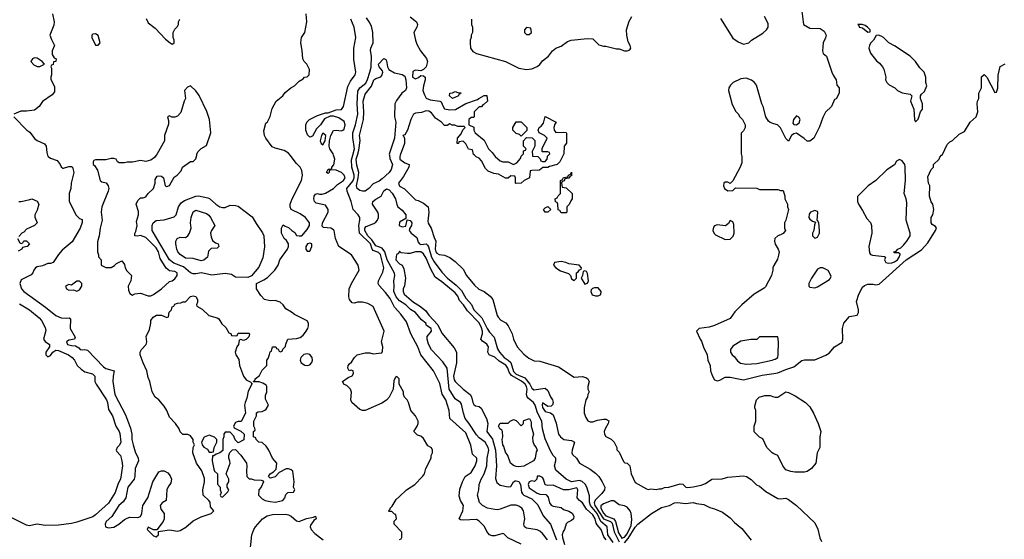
# Model space of a CAD drawing. Header units: inches. Extents: x 1793402 to 1900366, y 320852 to 470679.
# Tile 467 of 604: x 1864298 to 1871741, y 377095 to 381026. Entities that reach past the tile are written whole.
import ezdxf

# ---------------------------------------------------------------- set-up
doc = ezdxf.new("R2010")
doc.units = ezdxf.units.IN
doc.header["$MEASUREMENT"] = 0
for name, color, linetype in [('B8367', 7, 'Continuous'), ('B8368', 7, 'Continuous'), ('B8377', 7, 'Continuous'), ('B8378', 7, 'Continuous')]:
    doc.layers.add(name, color=color, linetype=linetype)

msp = doc.modelspace()

# ---------------------------------------------------------------- linework, layer by layer
at = {"layer": 'B8367', "color": 4}
for points, elevation in [([(1864508.9, 380000), (1864512, 379990), (1864530, 379978), (1864579.8, 379959.8), (1864604.7, 379930), (1864611.6, 379911.6), (1864623.6, 379903.6), (1864630, 379902), (1864670, 379916), (1864690, 379916), (1864698, 379910), (1864706, 379870), (1864686.8, 379790), (1864684.7, 379750), (1864672, 379710), (1864672.7, 379652.7), (1864722, 379550), (1864750, 379522), (1864770, 379514), (1864771.1, 379491.1), (1864754, 379450), (1864694, 379346), (1864618.8, 379281.2), (1864590.7, 379249.3), (1864550, 379188.7), (1864530, 379182), (1864510, 379182), (1864470, 379164), (1864430, 379157.2), (1864418, 379150), (1864404, 379130), (1864398, 379110), (1864384.5, 379095.5), (1864310, 379057.2), (1864298, 379030), (1864310.5, 378990), (1864329, 378969), (1864493.4, 378850), (1864570, 378787.7), (1864610, 378770.6), (1864652.9, 378767.1), (1864670.7, 378770.7), (1864682, 378762), (1864679.3, 378690), (1864716, 378624), (1864712, 378608), (1864670, 378602), (1864652, 378590), (1864658, 378570), (1864690, 378560.7), (1864719.8, 378559.8), (1864744.7, 378544.7), (1864754, 378530), (1864770, 378527.3), (1864790, 378531.3), (1864810, 378526), (1864930, 378400.5), (1864950, 378388.4), (1865011, 378370), (1865003.1, 378330), (1865001.3, 378290), (1865016.4, 378190), (1865097.2, 378037.2), (1865134.7, 377934.7), (1865144.9, 377890), (1865146.4, 377850), (1865154.4, 377810), (1865170, 377756), (1865194, 377710), (1865196.3, 377690), (1865170.4, 377630), (1865168.2, 377570), (1865163, 377550), (1865114.9, 377490), (1865100.7, 377410), (1865080.4, 377379.6), (1865048, 377350), (1864993, 377267), (1864951.3, 377230), (1864942.8, 377210), (1864946.8, 377190), (1864970, 377181), (1865010, 377186), (1865048, 377210), (1865090, 377246), (1865110, 377256), (1865130, 377262.8), (1865190, 377259.1), (1865211.7, 377268.3), (1865221.2, 377290), (1865229, 377350), (1865265.2, 377410), (1865305.2, 377530), (1865350, 377604.7), (1865370, 377614), (1865390, 377614), (1865416.9, 377596.9), (1865436, 377576), (1865444.7, 377550), (1865443.6, 377536.4), (1865439.6, 377520.4), (1865422, 377498), (1865410.9, 377469.1), (1865404, 377390), (1865374.8, 377370), (1865360.5, 377350), (1865363.7, 377323.7), (1865391, 377290), (1865390.8, 377250), (1865382.8, 377230), (1865334, 377166), (1865310, 377166), (1865270, 377186), (1865262, 377170), (1865310, 377122), (1865330, 377114), (1865346, 377130), (1865346, 377154), (1865362, 377158), (1865430, 377166.8), (1865490, 377156), (1865510, 377161), (1865554.2, 377185.8), (1865610, 377234.8), (1865670, 377264.7), (1865746, 377290), (1865766, 377310), (1865740.4, 377340.4), (1865736.4, 377376.4), (1865728, 377390), (1865684, 377430), (1865681.2, 377470), (1865695.3, 377530), (1865694.6, 377554.6), (1865673.6, 377613.6), (1865635.3, 377670), (1865606, 377750), (1865608, 377790), (1865618, 377810), (1865608.7, 377830), (1865608, 377850), (1865590, 377878), (1865570, 377888), (1865530, 377888), (1865510, 377908), (1865502, 377930), (1865475.3, 377970), (1865430, 378018), (1865409.2, 378070), (1865390, 378102), (1865349.4, 378149.4), (1865321.2, 378170), (1865299.3, 378210), (1865282.7, 378290), (1865270, 378318), (1865258.4, 378370), (1865230, 378429), (1865209.2, 378490.8), (1865209, 378510), (1865219, 378530), (1865254, 378570), (1865259, 378590), (1865254, 378630), (1865278.4, 378681.6), (1865289.3, 378730), (1865289.2, 378750.8), (1865305.6, 378774.4), (1865331.1, 378791.1), (1865370, 378792), (1865410, 378774), (1865422, 378778), (1865427.3, 378812.7), (1865446, 378830), (1865450, 378854), (1865462, 378858), (1865470, 378874), (1865490, 378882), (1865516.4, 378883.6), (1865530, 378891.3), (1865550, 378892), (1865590, 378931.3), (1865610, 378938), (1865630, 378932), (1865642, 378910), (1865642, 378890), (1865634, 378870), (1865638, 378858), (1865676.9, 378836.9), (1865728, 378788), (1865791, 378771), (1865803.6, 378763.6), (1865825.4, 378725.4), (1865856.9, 378696.9), (1865878, 378658), (1865892.7, 378652.7), (1865898, 378638), (1865930, 378634), (1865942, 378638), (1865950, 378654), (1866030, 378654), (1866034, 378650), (1866030, 378626), (1866010, 378606), (1865990, 378598), (1865970, 378606), (1865958, 378602), (1865952, 378570), (1865938, 378550), (1865926.8, 378510), (1865931.1, 378491.1), (1865954.8, 378454.8), (1865958.8, 378410), (1865990.8, 378330), (1866010, 378301), (1866044.7, 378284.7), (1866050, 378274), (1866054, 378274), (1866024.1, 378215.9), (1866016, 378164), (1866001, 378130), (1865998, 378110), (1866004.7, 378050), (1865972.7, 377987.3), (1865950, 377986), (1865930, 377978), (1865914, 377950), (1865918, 377938), (1865970, 377914), (1865994, 377890), (1865991.6, 377848.4), (1865950, 377826), (1865927.3, 377847.3), (1865916.4, 377876.4), (1865890, 377906), (1865850, 377906), (1865842, 377890), (1865842, 377870), (1865834, 377850), (1865832.7, 377767.3), (1865811.6, 377748.4), (1865782, 377738), (1865766, 377726), (1865754, 377726), (1865752, 377690), (1865765.4, 377625.4), (1865771.6, 377611.6), (1865794, 377590), (1865792.7, 377512.7), (1865814, 377490), (1865814, 377470), (1865822, 377450), (1865814, 377430), (1865818, 377418), (1865830, 377414), (1865870, 377454), (1865878, 377470), (1865866, 377490), (1865866, 377510), (1865878, 377530), (1865878, 377550), (1865858, 377590), (1865888, 377670), (1865887.3, 377687.3), (1865878, 377710), (1865878, 377730), (1865887.3, 377752.7), (1865907.3, 377772.7), (1865930, 377774), (1865970, 377732), (1866011.3, 377670), (1866016, 377650), (1866011.3, 377610), (1866014, 377570), (1866032, 377552), (1866048, 377552), (1866070, 377544.7), (1866123.6, 377543.6), (1866138, 377538), (1866142, 377530), (1866122, 377490), (1866104.7, 377470), (1866102, 377430), (1866105.4, 377425.4), (1866130, 377402), (1866154, 377390), (1866190, 377381), (1866230, 377376), (1866288, 377390), (1866302, 377410), (1866310, 377434), (1866326, 377450), (1866367.3, 377452.7), (1866378, 377470), (1866368.7, 377488.7), (1866373.2, 377530), (1866362, 377610), (1866350, 377622), (1866330, 377628.7), (1866311.6, 377628.4), (1866259.6, 377600.4), (1866230, 377568.7), (1866190, 377558), (1866178, 377570), (1866190, 377591.3), (1866215.3, 377604.7), (1866235.3, 377624.7), (1866242, 377670), (1866208.7, 377710), (1866182, 377770), (1866160.2, 377800.2), (1866130, 377828), (1866106, 377830), (1866086, 377850), (1866082, 377862), (1866066, 377870), (1866066, 377910), (1866078, 377922), (1866076.4, 377936.4), (1866068, 377950), (1866068, 377990), (1866088, 378030), (1866088.4, 378051.6), (1866100.4, 378059.6), (1866130, 378062), (1866150, 378072), (1866160.4, 378079.6), (1866178, 378110), (1866156.4, 378156.4), (1866156.4, 378183.6), (1866166, 378210), (1866166, 378250), (1866162, 378262), (1866136.4, 378276.4), (1866107.3, 378287.3), (1866066, 378286), (1866066, 378290), (1866078, 378302), (1866078, 378310), (1866110, 378334), (1866130, 378374), (1866166, 378410), (1866166, 378450), (1866176.4, 378463.6), (1866187.3, 378492.7), (1866190, 378514), (1866202, 378518), (1866208.9, 378551.1), (1866234, 378550), (1866238, 378538), (1866252.7, 378532.7), (1866258, 378518), (1866270, 378514), (1866282, 378518), (1866287.3, 378532.7), (1866307.3, 378552.7), (1866308.4, 378571.6), (1866326, 378610), (1866390, 378614.8), (1866418, 378622), (1866440.2, 378639.8), (1866457.5, 378662.5), (1866475.3, 378690), (1866482, 378710), (1866482, 378730), (1866470, 378748), (1866374.6, 378794.6), (1866353.6, 378813.6), (1866310, 378838), (1866288.4, 378868.4), (1866266, 378890), (1866230, 378902), (1866190, 378898), (1866149.1, 378909.1), (1866120.2, 378940.2), (1866089.1, 378989.1), (1866088, 379010), (1866089, 379031), (1866143.2, 379056.8), (1866170, 379074.8), (1866226, 379130), (1866251.9, 379168.1), (1866264, 379210), (1866322, 379290), (1866328.7, 379310), (1866328.7, 379330), (1866314.6, 379354.6), (1866298, 379370), (1866278, 379410), (1866278, 379450), (1866290, 379474), (1866303.6, 379463.6), (1866330, 379454), (1866354, 379430), (1866376.9, 379416.9), (1866390, 379394), (1866410, 379392), (1866430, 379392), (1866470, 379438), (1866488.7, 379470), (1866488, 379490), (1866458, 379530), (1866417.5, 379557.5), (1866349, 379589), (1866342, 379610), (1866342, 379630), (1866357.2, 379670), (1866428, 379810), (1866435.3, 379850), (1866430, 379886), (1866418, 379910), (1866390, 379938), (1866341.9, 380000)], 228), ([(1865328.5, 380000), (1865316.3, 379983.7), (1865290, 379964), (1865270, 379957.2), (1865250, 379954), (1865210, 379962), (1865150, 379949), (1865110, 379948.7), (1865090, 379942), (1865050, 379942), (1865038, 379950), (1865026, 379970), (1865010, 379975.3), (1864990, 379975.3), (1864950, 379966), (1864870, 379966), (1864858, 379962), (1864854, 379950), (1864854, 379930), (1864863.6, 379923.6), (1864886.4, 379886.4), (1864906, 379810), (1864919.8, 379799.8), (1864950.8, 379790.8), (1864966, 379770), (1864970.5, 379750), (1864966.8, 379730), (1864918.4, 379610), (1864913, 379570), (1864922, 379510), (1864904.9, 379450), (1864897.3, 379390), (1864886, 379346), (1864884.7, 379270), (1864892.7, 379247.3), (1864892.7, 379232.7), (1864914, 379210), (1864914, 379170), (1864950, 379152), (1864990, 379152), (1865014.6, 379165.4), (1865030, 379182), (1865070, 379202), (1865090, 379174), (1865094.8, 379150), (1865106.4, 379126.4), (1865142, 379090), (1865138, 379050), (1865118, 379010), (1865119.6, 378979.6), (1865130, 378954), (1865150, 378942), (1865168.4, 378951.6), (1865210, 378958), (1865270, 378936), (1865290, 378936), (1865310, 378946.8), (1865370, 378990.8), (1865430, 379046), (1865450, 379051), (1865470, 379066), (1865489, 379090), (1865489, 379110), (1865470, 379120.9), (1865430, 379126.6), (1865406, 379146), (1865359.1, 379219.1), (1865346, 379270), (1865330, 379299.5), (1865250, 379379.5), (1865210, 379394), (1865188.9, 379388.9), (1865168, 379390), (1865168.7, 379408.7), (1865176.5, 379423.5), (1865185.2, 379470), (1865180.2, 379499.8), (1865195.3, 379550), (1865194.6, 379574.6), (1865179, 379630), (1865190, 379658), (1865210, 379678), (1865230, 379678), (1865250, 379684.7), (1865269.3, 379710.7), (1865309, 379750), (1865321.2, 379790), (1865322.7, 379817.3), (1865338, 379842), (1865350, 379844.7), (1865370, 379841), (1865384.7, 379830), (1865398, 379770), (1865410, 379764), (1865430, 379771), (1865465.2, 379834.8), (1865488, 379850), (1865518.6, 379881.4), (1865529.3, 379910.7), (1865590, 379952), (1865610, 379954), (1865630, 379974), (1865635.8, 380000)], 232), ([(1867170, 377094), (1867182, 377098), (1867186, 377110), (1867186, 377150), (1867128, 377210), (1867128.4, 377231.6), (1867146, 377250), (1867142, 377282), (1867130, 377286), (1867110, 377306), (1867090, 377306), (1867086, 377310), (1867098, 377322), (1867098, 377330), (1867113.2, 377346.8), (1867142.7, 377397.3), (1867170, 377418), (1867222, 377470), (1867284, 377510), (1867344, 377570), (1867359, 377590), (1867369.2, 377630.8), (1867408, 377710), (1867408, 377730), (1867418, 377750), (1867418, 377770), (1867410, 377786), (1867383.1, 377803.1), (1867350, 377858), (1867330, 377875.3), (1867304, 377884), (1867278, 377910), (1867302, 377950), (1867309, 377971), (1867309.2, 377990), (1867290, 378028.7), (1867254, 378070), (1867238, 378130), (1867228, 378150), (1867208, 378170), (1867198, 378190), (1867198, 378210), (1867166, 378270), (1867166, 378310), (1867150, 378326), (1867138, 378322), (1867125.4, 378294.6), (1867122, 378230), (1867092, 378170), (1867071.1, 378148.9), (1867035.3, 378124.7), (1866910, 378068.7), (1866888.9, 378068.9), (1866870, 378078), (1866809.1, 378129.1), (1866802, 378150), (1866807.3, 378207.3), (1866798, 378230), (1866770, 378258), (1866750, 378266), (1866738, 378290), (1866780.2, 378319.8), (1866810, 378332), (1866822, 378350), (1866818, 378370), (1866804.7, 378375.3), (1866788.4, 378368.4), (1866778, 378390), (1866782, 378410), (1866790, 378422), (1866805.2, 378434.8), (1866830, 378471.3), (1866850, 378491), (1866910, 378506), (1866945.4, 378505.4), (1866970, 378498), (1867034.6, 378505.4), (1867040.4, 378519.6), (1867042, 378550), (1867034, 378590), (1867052.7, 378670), (1866970, 378856), (1866930, 378878), (1866890, 378889.2), (1866851.1, 378888.9), (1866830, 378882), (1866810, 378884), (1866790, 378908), (1866785.6, 378930), (1866789.5, 378990), (1866806.6, 379030), (1866864, 379130), (1866855.3, 379170), (1866807.2, 379247.2), (1866709.2, 379310), (1866685.1, 379370), (1866674.5, 379430), (1866670, 379436), (1866650, 379449.6), (1866595.1, 379455.1), (1866585.1, 379465.1), (1866587.6, 379490), (1866629.3, 379569.3), (1866629.5, 379590), (1866610, 379622.7), (1866538, 379638), (1866525.2, 379650), (1866521.2, 379670), (1866524, 379690), (1866534, 379706), (1866550, 379711), (1866565.2, 379705.2), (1866585.5, 379705.5), (1866610, 379712.7), (1866670, 379749.1), (1866699.7, 379780.3), (1866744.4, 379810), (1866757.6, 379830), (1866750.9, 379850), (1866730, 379869.7), (1866690, 379888), (1866650.9, 379889.1), (1866638, 379882), (1866638, 379870), (1866630, 379862), (1866618, 379870), (1866630, 379894), (1866650, 379894), (1866658, 379902), (1866658, 379910), (1866671.9, 379928.1), (1866678.9, 379970), (1866671.2, 380000)], 224), ([(1868090, 377057.2), (1867986.8, 377106.8), (1867957.2, 377137.2), (1867950, 377139), (1867890, 377122.7), (1867870, 377122.7), (1867850, 377129), (1867830, 377155.3), (1867811.6, 377191.6), (1867770, 377233.2), (1867750, 377245.2), (1867650, 377240.7), (1867630, 377242.7), (1867621.2, 377250), (1867647.3, 377310), (1867653.2, 377350), (1867630, 377388.7), (1867621.2, 377421.2), (1867625.6, 377474.4), (1867644, 377530), (1867666, 377570), (1867710, 377600.7), (1867740.9, 377650), (1867752.7, 377690), (1867753.2, 377710), (1867720.1, 377740.1), (1867708.3, 377808.3), (1867670, 377899.5), (1867549.6, 378010), (1867545.1, 378070), (1867518, 378150), (1867492.1, 378192.1), (1867474.5, 378274.5), (1867427, 378370), (1867329.8, 378489.8), (1867307.3, 378550), (1867254, 378650), (1867221, 378741), (1867178.8, 378798.8), (1867132, 378850), (1867098, 378918), (1867063.1, 378963.1), (1867014.5, 379014.5), (1867007.6, 379030), (1867009.6, 379050), (1867042.8, 379117.2), (1867051.3, 379150), (1867025.6, 379250), (1867010, 379265.6), (1866970, 379278.9), (1866962, 379290), (1866948.7, 379330), (1866866.3, 379410), (1866860.4, 379470), (1866869.6, 379510), (1866869.6, 379530), (1866857.6, 379550), (1866819.5, 379590), (1866803.7, 379650), (1866773.3, 379730), (1866771.5, 379750), (1866816.6, 379803.4), (1866825, 379830), (1866825, 379850), (1866808.4, 379910), (1866806.8, 379966.8), (1866815.1, 380000)], 216), ([(1867092.5, 380000), (1867095.6, 379975.6), (1867115.6, 379930), (1867106.1, 379893.9), (1867090, 379869.3), (1867038, 379822), (1867014.9, 379805.1), (1866970, 379785.2), (1866937.3, 379750), (1866910, 379729.6), (1866890, 379727.8), (1866870, 379733.6), (1866849.6, 379750), (1866845.1, 379770), (1866857.6, 379830), (1866860.4, 379870), (1866846.4, 379926.4), (1866841.8, 379970), (1866850.4, 380000)], 212), ([(1867174.5, 380000), (1867171, 379990), (1867172, 379970), (1867210, 379942.8), (1867242, 379930), (1867238.8, 379910), (1867200.3, 379839.7), (1867160.7, 379790), (1867170, 379767.3), (1867207.5, 379747.5), (1867290, 379662), (1867310, 379658), (1867350, 379638.8), (1867386, 379610), (1867390.5, 379570.5), (1867382.8, 379502.8), (1867386.9, 379486.9), (1867408.6, 379448.6), (1867430, 379378), (1867444, 379350), (1867437.6, 379290), (1867444.4, 379270), (1867450, 379260.7), (1867470, 379250.7), (1867510, 379244.7), (1867550, 379226), (1867590, 379196), (1867650, 379138), (1867676, 379090), (1867736.8, 379016.8), (1867767.5, 378987.5), (1867810, 378971), (1867854.9, 378934.9), (1867874, 378910), (1867907.1, 378787.1), (1867914.4, 378774.4), (1867934, 378754), (1867972.8, 378732.8), (1867990.6, 378710.6), (1868021, 378650), (1868031.6, 378608.4), (1868058.8, 378550), (1868110, 378496), (1868145.8, 378465.8), (1868185.8, 378445.8), (1868230, 378441.6), (1868370, 378398.8), (1868490, 378321), (1868550, 378326), (1868578.8, 378318.8), (1868594, 378310), (1868602, 378290), (1868592, 378250), (1868592, 378230), (1868602, 378210), (1868592, 378190), (1868591.3, 378170), (1868578, 378150), (1868564.7, 378090), (1868564.7, 378050), (1868576.9, 378016.9), (1868591.6, 377991.6), (1868610, 377984.7), (1868630, 377982.8), (1868664.8, 377995.2), (1868710, 378003), (1868730, 378002.8), (1868750.9, 377990.9), (1868746.8, 377970), (1868722.8, 377930), (1868716, 377910), (1868718, 377890), (1868730, 377872), (1868770, 377852), (1868791.1, 377831.1), (1868812, 377790), (1868812.7, 377772.7), (1868830, 377754), (1868863.6, 377683.6), (1868872.7, 377672.7), (1868890, 377672), (1868910.9, 377650.9), (1868921, 377590), (1868950, 377524.7), (1869036, 377476), (1869050, 377471.3), (1869070, 377476), (1869110, 377471.3), (1869130, 377478), (1869150, 377478), (1869173.2, 377486.8), (1869206, 377490), (1869290, 377516), (1869311.6, 377511.6), (1869334, 377490), (1869350, 377486.8), (1869390, 377492), (1869450, 377504.7), (1869483.1, 377516.9), (1869530, 377551.3), (1869608.4, 377551.6), (1869650, 377564.7), (1869770, 377576), (1869792, 377570), (1869826.4, 377546.4), (1869867.5, 377507.5), (1869890, 377496), (1869937.3, 377457.3), (1870000, 377420.5)], 216), ([(1868407, 380000), (1868382, 379950), (1868362, 379930), (1868303.6, 379916.4), (1868290, 379908.7), (1868252.7, 379907.3), (1868227.3, 379887.3), (1868170, 379886), (1868158, 379882), (1868152, 379830), (1868111.1, 379808.9), (1868090, 379788.7), (1868050, 379786), (1868046, 379790), (1868046, 379830), (1868042, 379842), (1868010, 379846), (1867990, 379826), (1867970, 379826), (1867916.4, 379856.4), (1867883.1, 379863.1), (1867840.2, 379880.2), (1867820.2, 379900.2), (1867790, 379958), (1867770, 379978), (1867748, 379988), (1867735.2, 380000)], 216), ([(1867885.1, 380000), (1867892, 379990), (1867930, 379958), (1867950, 379951.3), (1867990, 379951.3), (1868030, 379931.3), (1868056.5, 379943.5), (1868083.1, 379976.9), (1868090, 379994), (1868096, 380000)], 216), ([(1868173.7, 380000), (1868174, 379994), (1868214, 379990), (1868232.7, 379972.7), (1868238, 379958), (1868250, 379954), (1868270, 379954), (1868286, 379970), (1868287.3, 379992.7), (1868295.2, 380000)], 216), ([(1869755, 380000), (1869758, 379990), (1869756.9, 379943.1), (1869744.7, 379910), (1869690, 379806), (1869670, 379786), (1869650, 379798), (1869630, 379798), (1869622, 379790), (1869618, 379770), (1869626, 379750), (1869650, 379732), (1869690, 379734), (1869710, 379754), (1869870, 379752), (1869890, 379742), (1870000, 379742)], 224), ([(1868287.6, 377090), (1868250, 377139.3), (1868230, 377157.2), (1868210, 377166), (1868130, 377179.3), (1868114, 377190), (1868109.4, 377210), (1868117, 377250), (1868106, 377310), (1868093.2, 377330), (1868070, 377346), (1868050, 377354.5), (1868010, 377354.5), (1867930, 377322.7), (1867910, 377318), (1867890, 377319.5), (1867835.3, 377330), (1867795.3, 377350), (1867772.5, 377372.5), (1867759.3, 377430), (1867769.2, 377470), (1867772, 377510), (1867787.3, 377550), (1867809.7, 377590.4), (1867829.7, 377650.3), (1867831.1, 377710), (1867844, 377770), (1867840.5, 377790), (1867817, 377830), (1867770, 377862), (1867750, 377886), (1867694.3, 377974.3), (1867666.6, 378010), (1867652.3, 378050), (1867637.2, 378117.2), (1867629, 378130), (1867590, 378157.2), (1867543.6, 378230), (1867529.6, 378389.6), (1867497.6, 378437.6), (1867410, 378529.2), (1867389.3, 378570.7), (1867378, 378610), (1867377.2, 378630), (1867411.2, 378668.8), (1867408.7, 378690), (1867372.9, 378712.9), (1867368.7, 378730), (1867335.9, 378755.9), (1867290.7, 378810.7), (1867253.2, 378833.2), (1867215.6, 378870), (1867170, 378899.1), (1867142.7, 378930), (1867125.4, 378970), (1867129.6, 379010), (1867126.6, 379050), (1867133.6, 379090), (1867130, 379108), (1867074.8, 379210), (1867058.9, 379270), (1867037, 379297), (1866990, 379315.1), (1866960.8, 379360.8), (1866929.8, 379390), (1866907.7, 379430), (1866907.3, 379450), (1866917.5, 379462.5), (1866974.6, 379485.4), (1866990, 379494), (1867003.5, 379510), (1867011, 379530), (1867011, 379551), (1867004.2, 379570), (1866965.1, 379630), (1866967, 379650), (1866990, 379668.5), (1867029.4, 379690), (1867050, 379731), (1867070, 379745.5), (1867090, 379739.3), (1867114.5, 379714.5), (1867139.5, 379670), (1867148.4, 379628.4), (1867157.3, 379610), (1867190, 379584.9), (1867216.3, 379550), (1867216.9, 379523.1), (1867170, 379494), (1867166, 379470), (1867190, 379459.3), (1867215.9, 379464.1), (1867227.3, 379512.7), (1867250, 379506.8), (1867257.6, 379497.6), (1867262, 379490), (1867260.4, 379470), (1867246, 379450), (1867242.4, 379430), (1867257.6, 379410), (1867299, 379379), (1867310, 379342.8), (1867320.7, 379330), (1867330, 379326.5), (1867370, 379330.4), (1867380.3, 379320.3), (1867387.9, 379307.9), (1867410.2, 379230), (1867430, 379193.4), (1867490, 379115.8), (1867531.8, 379070), (1867596.8, 379016.8), (1867637.2, 378977.2), (1867670, 378918.4), (1867712.1, 378872.1), (1867731.4, 378830), (1867791.3, 378771.3), (1867832, 378690), (1867850, 378663.1), (1867885.5, 378625.5), (1867910, 378536), (1867924.9, 378510), (1867959.3, 378470), (1867991.3, 378451.3), (1868011.8, 378431.8), (1868030, 378363.6), (1868050, 378344.8), (1868116.5, 378316.5), (1868155.2, 378270), (1868170, 378238.8), (1868184.9, 378224.9), (1868270, 378238), (1868290, 378222), (1868310, 378172), (1868326, 378150), (1868331, 378130), (1868326.4, 378113.6), (1868316.8, 378103.2), (1868290, 378099), (1868250, 378128), (1868246.4, 378113.6), (1868250, 378092), (1868270, 378062), (1868311, 378051), (1868330, 378038), (1868353.2, 377973.2), (1868370.7, 377890.7), (1868386, 377870), (1868412, 377850), (1868470, 377842.8), (1868491, 377831), (1868474, 377770), (1868471, 377750), (1868476, 377736), (1868507.9, 377707.9), (1868530.4, 377670.4), (1868610, 377626.8), (1868650, 377596), (1868674.8, 377570), (1868700.7, 377530), (1868720.7, 377490), (1868719.1, 377470), (1868698.9, 377441.1), (1868648.7, 377391.3), (1868640.7, 377370), (1868646, 377350), (1868710, 377250.2), (1868763.1, 377230), (1868776.1, 377216.1), (1868792.6, 377152.6), (1868830, 377076.9)], 212), ([(1864290, 379651.3), (1864310, 379651), (1864375.3, 379664.7), (1864390, 379672), (1864430, 379654), (1864442, 379630), (1864430, 379586), (1864412, 379550), (1864412.7, 379532.7), (1864430.9, 379489.1), (1864410, 379468), (1864350, 379442), (1864330, 379418), (1864314, 379410), (1864290, 379386)], 224), ([(1864282, 379370), (1864298, 379338), (1864310, 379334), (1864322, 379338), (1864328, 379352), (1864350, 379352), (1864372, 379330), (1864354, 379310), (1864318, 379302), (1864314, 379290), (1864285.4, 379274.6)], 224), ([(1868784.9, 377070), (1868743.8, 377130), (1868738.9, 377190), (1868691.1, 377231.1), (1868662.1, 377290), (1868611.9, 377350), (1868604.9, 377375), (1868605.2, 377425.2), (1868586, 377490), (1868571.7, 377511.7), (1868550, 377532.7), (1868530, 377539.5), (1868470, 377530.8), (1868430, 377551), (1868350, 377617.3), (1868340.3, 377650), (1868351.3, 377690), (1868351.3, 377710), (1868331.3, 377730), (1868310, 377764.7), (1868270, 377856), (1868248.9, 377930), (1868244.6, 377990), (1868212.6, 378052.6), (1868195.5, 378110), (1868181.7, 378130), (1868142.1, 378162.1), (1868134, 378174), (1868129.1, 378190), (1868133.5, 378230), (1868129.2, 378250), (1868117.8, 378270), (1868091.7, 378291.7), (1868014.8, 378334.8), (1867998.4, 378358.4), (1867987.6, 378390), (1867971.7, 378411.7), (1867922, 378442), (1867890, 378473.4), (1867846.8, 378490), (1867836.3, 378510), (1867840.7, 378550), (1867837.5, 378557.5), (1867830, 378570.8), (1867795.3, 378595.3), (1867784.7, 378610), (1867797.3, 378650), (1867797.1, 378670), (1867790, 378694.8), (1867770, 378734), (1867682.6, 378822.6), (1867652.7, 378870), (1867622.6, 378902.6), (1867610, 378934), (1867590, 378959.1), (1867490, 379044), (1867438.8, 379078.8), (1867403, 379143), (1867370, 379222.8), (1867350, 379254.8), (1867330, 379270.3), (1867289.6, 379270.4), (1867250, 379258), (1867230, 379258), (1867182, 379262), (1867170, 379274), (1867162, 379258), (1867146, 379250), (1867142, 379210), (1867170, 379178), (1867188.9, 379168.9), (1867202, 379142), (1867215.3, 379070), (1867206.3, 379013.7), (1867197.2, 378990), (1867197.2, 378970), (1867204, 378950), (1867274, 378890), (1867321.2, 378861.2), (1867365.6, 378825.6), (1867389.6, 378790), (1867458, 378718), (1867490, 378655.3), (1867583.3, 378543.3), (1867598.7, 378510), (1867599.6, 378430), (1867576.4, 378330), (1867582.8, 378302.8), (1867590, 378289.5), (1867649.3, 378230), (1867702, 378190), (1867712.1, 378172.1), (1867722.4, 378130), (1867730, 378116), (1867744, 378104), (1867770, 378098.7), (1867786.7, 378086.7), (1867827.4, 378010), (1867837.8, 377970), (1867828, 377910), (1867871.8, 377851.8), (1867894.7, 377770), (1867901.6, 377650), (1867894.8, 377554.8), (1867905.1, 377525.1), (1867930, 377505.2), (1867990, 377493.2), (1868010, 377495.3), (1868030.4, 377529.6), (1868043.7, 377536.3), (1868050, 377538.4), (1868071.7, 377531.7), (1868083.5, 377510), (1868092.4, 377452.4), (1868099.7, 377439.7), (1868110, 377429.6), (1868170, 377402), (1868215.1, 377355.1), (1868254, 377274), (1868309.6, 377209.6), (1868355.4, 377090)], 208), ([(1870000, 379166.1), (1869991, 379150), (1869991, 379130), (1869981, 379090), (1869935.3, 379004.7), (1869925.4, 378994.6), (1869850, 378948.7), (1869758, 378870), (1869704.5, 378815.5), (1869670, 378765.2), (1869550, 378711.6), (1869510, 378700.9), (1869434, 378690), (1869414, 378670), (1869441, 378610), (1869453, 378593), (1869468.2, 378548.2), (1869496, 378490), (1869501, 378450), (1869518.8, 378410), (1869520.7, 378370), (1869534, 378330), (1869550, 378302.8), (1869570, 378294.8), (1869590, 378298.8), (1869630, 378321), (1869670, 378322.8), (1869770, 378302), (1869910, 378338), (1870000, 378350)], 224), ([(1864296.3, 378876.3), (1864371, 378830), (1864446, 378770), (1864462.8, 378750), (1864490, 378698), (1864495.2, 378675.2), (1864478, 378610), (1864490.9, 378590.9), (1864522, 378570), (1864522, 378550), (1864496, 378510), (1864496, 378490), (1864502, 378482), (1864510, 378476), (1864530, 378486), (1864548.9, 378511.1), (1864570, 378526), (1864590, 378524), (1864667.7, 378490), (1864694, 378470), (1864711, 378450), (1864731, 378410), (1864761.4, 378381.4), (1864790, 378362.8), (1864847.5, 378347.5), (1864866, 378330), (1864866.8, 378290), (1864874.8, 378270), (1864952.7, 378150), (1864961.6, 378130), (1864970, 378078), (1864998, 378030), (1865024, 377950), (1865050.4, 377910.4), (1865054.6, 377894.6), (1865062, 377830), (1865052.4, 377807.6), (1865034, 377790), (1865026.4, 377770), (1865030, 377761), (1865060.7, 377730), (1865070.7, 377690), (1865074, 377650), (1865060.7, 377550), (1865043.1, 377516.9), (1865019.3, 377450), (1864970, 377369.3), (1864870, 377279.3), (1864850, 377266), (1864730, 377224.5), (1864690, 377215.1), (1864590, 377201.2), (1864490, 377200.9), (1864430, 377209.2), (1864370, 377197.2), (1864350, 377202.7), (1864117.2, 377317.2)], 224), ([(1870000, 378626), (1869890, 378626), (1869870, 378606), (1869826, 378606), (1869750, 378594), (1869690, 378555.3), (1869671.3, 378530), (1869671.3, 378510), (1869684.7, 378490), (1869699.1, 378479.1), (1869725.2, 378445.2), (1869748.1, 378428.1), (1869790, 378420.7), (1869870, 378426), (1869986, 378450), (1870000, 378454.7)], 228), ([(1870000, 377743), (1869986, 377750), (1869958, 377778), (1869946, 377790), (1869914.6, 377854.6), (1869890, 377868), (1869850, 377908), (1869849, 377950), (1869862, 377990), (1869862, 378070), (1869855.3, 378090), (1869856.4, 378103.6), (1869868.7, 378150), (1869889.1, 378170.9), (1869930, 378182), (1869970, 378182), (1870000, 378174)], 216), ([(1868730.2, 377090), (1868714.2, 377114.2), (1868694.6, 377170), (1868663.8, 377203.8), (1868656.5, 377216.5), (1868648.8, 377250), (1868630, 377281.3), (1868582.9, 377322.9), (1868552.4, 377370), (1868528.8, 377388.8), (1868512.2, 377410), (1868518.4, 377470), (1868510, 377484), (1868450, 377470.2), (1868410, 377468.4), (1868330, 377504.4), (1868290, 377502), (1868270, 377506.8), (1868258, 377550), (1868250, 377562), (1868230, 377574), (1868210, 377574), (1868208, 377550), (1868190, 377532), (1868170, 377538), (1868149.2, 377530), (1868142, 377510), (1868150, 377483.7), (1868210, 377444.5), (1868230, 377437), (1868274.3, 377434.3), (1868293.7, 377413.7), (1868302.9, 377370), (1868314.7, 377354.7), (1868330, 377345.6), (1868390, 377335.1), (1868410, 377321.2), (1868450, 377309.3), (1868473.3, 377293.3), (1868486.6, 377270), (1868483.7, 377250), (1868470, 377236.3), (1868438, 377222), (1868430, 377212), (1868416, 377170), (1868405.3, 377154.7), (1868399.7, 377130), (1868401, 377110), (1868416.1, 377056.1)], 204), ([(1868870.8, 377069.2), (1868898.5, 377101.5), (1868950, 377187.3), (1868970, 377210.7), (1869074, 377290), (1869150, 377334.8), (1869210, 377350.8), (1869248, 377370), (1869270, 377374), (1869330, 377364.9), (1869390, 377374.8), (1869414, 377366), (1869470, 377358.8), (1869515.3, 377335.3), (1869550, 377326.8), (1869610, 377300.7), (1869670, 377258.8), (1869701.7, 377221.7), (1869756.2, 377176.2), (1869828.5, 377088.5)], 212), ([(1866036.5, 376983.5), (1866052.7, 377130), (1866067, 377170), (1866080.9, 377190), (1866133.2, 377250), (1866168.1, 377271.9), (1866210, 377282.4), (1866310, 377284.9), (1866330, 377280.7), (1866350.4, 377270.4), (1866390, 377236), (1866410, 377231), (1866466.8, 377253.2), (1866518, 377262), (1866534, 377270), (1866538, 377250), (1866521.4, 377238.6), (1866497.3, 377202.7), (1866494, 377190), (1866500.7, 377170), (1866530, 377138.8), (1866591.3, 377090)], 224)]:
    msp.add_lwpolyline(points, dxfattribs=dict(at, elevation=elevation))
for points, elevation in [([(1868390, 379566), (1868382, 379582), (1868367.3, 379587.3), (1868366, 379630), (1868362, 379642), (1868347.3, 379647.3), (1868346, 379670), (1868362, 379678), (1868367.3, 379692.7), (1868386, 379710), (1868386, 379810), (1868402, 379818), (1868410, 379832), (1868442, 379838), (1868446, 379850), (1868462, 379858), (1868470, 379871.3), (1868470, 379846), (1868458, 379842), (1868450, 379826), (1868418, 379822), (1868412.7, 379807.3), (1868398, 379802), (1868394, 379790), (1868398, 379758), (1868430, 379754), (1868474, 379710), (1868474, 379670), (1868463.6, 379656.4), (1868452.7, 379627.3), (1868434, 379610), (1868434, 379570), (1868430, 379566)], 216), ([(1865830, 379606), (1865850, 379606), (1865890, 379622.8), (1865930, 379620.7), (1865950, 379614.8), (1866055.3, 379535.3), (1866084.1, 379484.1), (1866133.2, 379413.2), (1866142.8, 379390), (1866147.3, 379307.3), (1866135.5, 379224.5), (1866105.8, 379154.2), (1866050, 379088), (1866023.6, 379076.4), (1865930, 379078), (1865899, 379099), (1865850, 379106.6), (1865750, 379093.2), (1865672, 379112), (1865630, 379102.7), (1865610, 379103.7), (1865590, 379111.8), (1865535.4, 379155.4), (1865463.8, 379183.8), (1865429.8, 379209.8), (1865299.6, 379430), (1865298.7, 379470), (1865306, 379490), (1865330, 379508), (1865390, 379510.7), (1865466.3, 379533.7), (1865481.2, 379550), (1865497.2, 379610), (1865518.9, 379641.1), (1865542.4, 379657.6), (1865630, 379690.7), (1865650, 379694), (1865718.8, 379678.8), (1865732.5, 379672.5), (1865781, 379630), (1865810, 379610.8)], 228), ([(1865670, 379201.2), (1865610, 379219), (1865550, 379221.2), (1865510, 379249.2), (1865494, 379270), (1865485.2, 379290), (1865478, 379330), (1865478, 379350), (1865488.9, 379371.1), (1865510, 379382), (1865550, 379378), (1865569, 379391), (1865582, 379410), (1865594, 379450), (1865589.4, 379490), (1865593.2, 379530), (1865610, 379572), (1865630, 379584.7), (1865710, 379558.8), (1865727.5, 379547.5), (1865741, 379530), (1865774, 379470), (1865748, 379432), (1865739.1, 379410), (1865744, 379384), (1865756.3, 379356.3), (1865778, 379338), (1865798, 379330), (1865802, 379310), (1865790, 379298), (1865744, 379296), (1865724.9, 379275.1), (1865717.3, 379230), (1865690, 379206.6)], 224), ([(1868290, 379568.7), (1868269, 379569), (1868258, 379590), (1868270, 379602), (1868290, 379612), (1868314, 379590)], 216), ([(1869670, 379508), (1869656.3, 379483.7), (1869633.5, 379466.5), (1869570, 379473.1), (1869550, 379465.7), (1869542.6, 379457.4), (1869537.5, 379430), (1869548.2, 379408.2), (1869558.9, 379398.9), (1869630, 379364), (1869670, 379366), (1869692.3, 379387.7), (1869699.3, 379410), (1869695.5, 379475.5), (1869690, 379498)], 224), ([(1866490, 379335.3), (1866474, 379330), (1866462, 379310), (1866462, 379290), (1866470, 379274), (1866490, 379274), (1866506, 379310), (1866506, 379330)], 228), ([(1868390, 379197.2), (1868342, 379190), (1868334, 379170), (1868352, 379150), (1868387.1, 379127.1), (1868445.4, 379105.4), (1868462, 379090), (1868470, 379064.7), (1868490, 379052), (1868508, 379070), (1868506, 379110), (1868520.4, 379119.6), (1868530, 379134), (1868542, 379138), (1868546, 379150), (1868528.4, 379168.4), (1868450, 379179), (1868426, 379190)], 224), ([(1868570, 379126), (1868558, 379122), (1868552, 379090), (1868542, 379070), (1868570, 379024.7), (1868590, 379032), (1868597.2, 379050), (1868590, 379106), (1868582, 379122)], 224), ([(1864730, 379048.7), (1864690, 379018), (1864670, 379022), (1864644.7, 379010), (1864652, 378990), (1864670, 378981), (1864703.6, 378983.6), (1864730, 378972), (1864750, 378982), (1864768, 379010), (1864768, 379030), (1864750, 379048)], 232), ([(1868642, 378998), (1868627.5, 378992.5), (1868618.8, 378981.2), (1868614.8, 378970), (1868625.8, 378945.8), (1868650, 378938), (1868670, 378938), (1868690, 378946.8), (1868693.3, 378970), (1868670, 378996.9)], 224), ([(1866470, 378498.4), (1866446.2, 378493.8), (1866422.8, 378470), (1866419.1, 378450), (1866426.8, 378430), (1866452.7, 378412.8), (1866470, 378410.3), (1866490, 378415.3), (1866507.2, 378432.8), (1866511.2, 378450), (1866508, 378470), (1866490, 378492)], 228), ([(1868070, 377643.7), (1868050, 377646), (1868030, 377654), (1868009.2, 377670), (1867989.2, 377730), (1867970, 377755.3), (1867957.5, 377797.5), (1867949.3, 377810.7), (1867944, 377850), (1867949, 377870), (1867948.7, 377910), (1867942, 377922), (1867928, 377930), (1867918, 377950), (1867930, 377974), (1867990, 377974), (1868006, 377990), (1868030, 378002), (1868050, 377994), (1868090, 377954), (1868106, 377970), (1868106, 377990), (1868110, 377994), (1868152, 378010), (1868163.6, 377983.6), (1868164.7, 377950), (1868181, 377890), (1868175.3, 377864.7), (1868176, 377836), (1868186.4, 377806.4), (1868202, 377790), (1868210.8, 377770), (1868202.8, 377757.2), (1868194.8, 377710), (1868181, 377690), (1868110, 377649.4)], 204), ([(1865730, 377882), (1865691.6, 377868.4), (1865672, 377830), (1865678, 377810), (1865690, 377792), (1865716.9, 377776.9), (1865730, 377754), (1865750, 377754), (1865762, 377758), (1865768, 377790), (1865788, 377830), (1865788, 377850), (1865770, 377868)], 228), ([(1868770, 377386.6), (1868710, 377364.5), (1868690.5, 377349.5), (1868691.8, 377330), (1868710, 377292.2), (1868730, 377273.8), (1868790, 377249.1), (1868801.6, 377230), (1868824, 377144), (1868850, 377104.2), (1868870, 377111.1), (1868890, 377135.9), (1868920.7, 377199.3), (1868925, 377245), (1868919.2, 377290), (1868911.8, 377311.8), (1868890, 377338.2), (1868870, 377347.5), (1868830, 377356.2), (1868790, 377386)], 216)]:
    msp.add_lwpolyline(points, close=True, dxfattribs=dict(at, elevation=elevation))
at = {"layer": 'B8368', "color": 4}
for points, elevation in [([(1864546, 381070), (1864558.8, 381010), (1864555.9, 380984.1), (1864526, 380910), (1864536.9, 380876.9), (1864562, 380830), (1864542, 380790), (1864543.6, 380763.6), (1864558, 380738), (1864574, 380730), (1864572, 380710), (1864554, 380706), (1864550, 380686), (1864538, 380682), (1864534, 380670), (1864538, 380658), (1864538, 380610), (1864532, 380590), (1864532.7, 380572.7), (1864559.6, 380519.6), (1864559.6, 380480.4), (1864543.6, 380456.4), (1864470, 380408), (1864444.7, 380370), (1864410, 380342), (1864350, 380334), (1864305.4, 380334.6), (1864254, 380310)], 228), ([(1866341.9, 380000), (1866330, 380015.3), (1866296.5, 380036.5), (1866230, 380054), (1866205.2, 380065.2), (1866158, 380130), (1866148.7, 380150), (1866144, 380184), (1866158, 380242), (1866170, 380254), (1866190, 380294), (1866205.6, 380354.4), (1866235.3, 380410), (1866288, 380450), (1866305.6, 380474.4), (1866348, 380510), (1866374.6, 380525.4), (1866410, 380562), (1866440.4, 380579.6), (1866450, 380592), (1866470, 380594), (1866486, 380610), (1866488, 380650), (1866468, 380690), (1866448, 380710), (1866438, 380730), (1866433.6, 380793.6), (1866422, 380850), (1866428.7, 380890), (1866454, 380930), (1866468.7, 381010), (1866464, 381070)], 228), ([(1867250, 381048.4), (1867297.3, 381010), (1867304, 380990), (1867300.7, 380970), (1867278, 380930), (1867290.7, 380870), (1867300.5, 380840.5), (1867328, 380790), (1867372.5, 380732.5), (1867380.7, 380710), (1867370.7, 380669.3), (1867350, 380648), (1867330, 380638), (1867290, 380645.2), (1867270, 380634), (1867267.4, 380590), (1867290, 380578), (1867312.3, 380587.7), (1867330, 380604.7), (1867350, 380602), (1867362, 380590), (1867362, 380570), (1867350, 380526), (1867346, 380490), (1867356.9, 380456.9), (1867371.6, 380431.6), (1867399.6, 380419.6), (1867474, 380410), (1867484.7, 380404.7), (1867498, 380370), (1867510, 380352), (1867550, 380342.8), (1867592.9, 380347.1), (1867669.2, 380390.8), (1867759, 380421), (1867768, 380430), (1867810, 380452), (1867830, 380452), (1867834, 380410), (1867810, 380386), (1867798, 380382), (1867790, 380366), (1867770, 380366), (1867734, 380330), (1867734, 380290), (1867730, 380286), (1867710, 380286), (1867694, 380270), (1867694, 380230), (1867730, 380214), (1867732, 380190), (1867742, 380170), (1867810, 380114), (1867842, 380050), (1867870, 380022), (1867885.1, 380000)], 216), ([(1867714, 381030), (1867714, 380990), (1867722, 380970), (1867722, 380930), (1867712, 380910), (1867712, 380890), (1867702, 380870), (1867702, 380850), (1867704.7, 380810), (1867724.5, 380784.5), (1867752, 380770), (1867970.3, 380710.3), (1868070, 380658.4), (1868130, 380648.4), (1868170, 380654.9), (1868210, 380670.6), (1868230, 380687.3), (1868250, 380714.8), (1868296, 380750), (1868326, 380790), (1868350, 380810.8), (1868390, 380824.7), (1868438.6, 380861.4), (1868466, 380870), (1868590, 380882.8), (1868630, 380881), (1868675.3, 380835.3), (1868710, 380826), (1868730, 380826), (1868810, 380804.7), (1868830, 380804.7), (1868870, 380791.3), (1868890, 380791.3), (1868910, 380798), (1868919, 380810), (1868913.2, 380830), (1868897.2, 380857.2), (1868886.6, 380910), (1868884.5, 380950), (1868904.9, 381015.1), (1868926.6, 381050)], 224), ([(1869595.3, 381035.3), (1869690, 380887.3), (1869730, 380857.3), (1869770, 380841), (1869790, 380844.7), (1869810, 380851.3), (1869829.4, 380870.6), (1869915.5, 380924.5), (1869944, 380950), (1869955.3, 380970), (1869956.4, 380996.4), (1869928, 381050)], 224), ([(1865254.8, 381034.8), (1865270, 381002), (1865322, 380962), (1865399.6, 380879.6), (1865434, 380850), (1865450, 380842), (1865456.4, 380843.6), (1865466, 380850), (1865466, 380870), (1865458, 380890), (1865458, 380930), (1865470, 380954), (1865490, 380974), (1865498, 380990), (1865498, 381010), (1865508, 381030)], 232), ([(1866671.2, 380000), (1866668.7, 380010), (1866643.1, 380050), (1866637.7, 380070), (1866639.8, 380110), (1866650, 380150.8), (1866670, 380187.3), (1866690, 380190.4), (1866730, 380184.4), (1866741.2, 380190), (1866750, 380198.8), (1866758.7, 380230), (1866750, 380256), (1866710, 380282.7), (1866670, 380295.3), (1866644.7, 380295.3), (1866603, 380277), (1866570.5, 380230), (1866540.3, 380199.7), (1866510, 380144), (1866490, 380138), (1866474.6, 380154.6), (1866462, 380190), (1866462, 380230), (1866468.7, 380250), (1866489.4, 380270.6), (1866550, 380301), (1866610, 380322), (1866630, 380322), (1866690, 380344.7), (1866730, 380346), (1866745.2, 380370), (1866778.8, 380521.2), (1866799.3, 380560.7), (1866834.5, 380610), (1866839.5, 380630), (1866824.8, 380724.8), (1866824.5, 380810), (1866839.7, 380890), (1866826.9, 380970), (1866802, 381030)], 224), ([(1866815.1, 380000), (1866827.7, 380050), (1866815.5, 380135.5), (1866817.1, 380170), (1866836.8, 380230), (1866852.9, 380310), (1866848.9, 380388.9), (1866853.6, 380486.4), (1866869.6, 380510), (1866913.3, 380546.7), (1866927, 380573), (1866945.8, 380630), (1866953.5, 380666.5), (1866958.4, 380750), (1866950, 380794), (1866952.3, 380810), (1866969.6, 380850.4), (1866966.9, 380930), (1866956.3, 380976.3), (1866940.5, 381010), (1866919.8, 381039.8)], 216), ([(1866850.4, 380000), (1866861.4, 380038.6), (1866871.3, 380111.3), (1866867.6, 380150), (1866895.6, 380270), (1866899.7, 380330), (1866895.1, 380410), (1866910, 380462.8), (1866956.6, 380523.4), (1866976, 380570), (1866990, 380582), (1867026.6, 380593.4), (1867036.6, 380603.4), (1867042, 380630), (1867039.6, 380639.6), (1867014, 380670), (1867009.6, 380690), (1867050, 380731.3), (1867064.7, 380724.7), (1867070, 380714), (1867077.3, 380670), (1867087.9, 380647.9), (1867130, 380622.8), (1867190, 380610.8), (1867210, 380598.8), (1867217.6, 380570), (1867220.7, 380510), (1867214.8, 380490), (1867186.8, 380470), (1867146.1, 380413.9), (1867134.6, 380390), (1867131.8, 380290), (1867141.3, 380250), (1867132.3, 380130), (1867091.4, 380008.6), (1867092.5, 380000)], 212), ([(1865635.8, 380000), (1865638, 380010), (1865648, 380030), (1865670, 380052), (1865710, 380074), (1865742, 380170), (1865733.2, 380270), (1865712.5, 380332.5), (1865653.6, 380453.6), (1865628.4, 380488.4), (1865590, 380526), (1865565.4, 380514.6), (1865544.7, 380490), (1865551.3, 380430), (1865541, 380410), (1865516.8, 380323.2), (1865490, 380295.3), (1865470, 380288), (1865448, 380288), (1865430, 380298), (1865414, 380290), (1865423.6, 380263.6), (1865423.6, 380236.4), (1865392, 380150), (1865391.3, 380110), (1865336, 380010), (1865328.5, 380000)], 232), ([(1870000, 380238.7), (1869970, 380248.7), (1869958, 380258), (1869939, 380290), (1869919, 380370), (1869909, 380390), (1869868.7, 380530), (1869854, 380550), (1869830, 380569.2), (1869790, 380582.7), (1869750, 380579.5), (1869690.8, 380550), (1869670.7, 380530), (1869658.8, 380510), (1869656, 380490), (1869683.5, 380383.5), (1869711.6, 380331.6), (1869730, 380314), (1869742, 380290), (1869762, 380270), (1869782, 380230), (1869782, 380210), (1869770, 380186), (1869752.7, 380167.3), (1869752, 380010), (1869755, 380000)], 224), ([(1867735.2, 380000), (1867727.3, 380007.3), (1867722, 380042), (1867690, 380046), (1867670, 380086), (1867650, 380106), (1867618, 380102), (1867614, 380090), (1867606, 380090), (1867608, 380130), (1867636.4, 380163.6), (1867647.3, 380192.7), (1867666, 380210), (1867658, 380218), (1867610, 380218), (1867587.3, 380227.3), (1867568, 380228), (1867550, 380238), (1867530, 380226), (1867510, 380226), (1867486, 380250), (1867442, 380282), (1867410, 380322), (1867390, 380334), (1867370, 380335.3), (1867335.3, 380324.7), (1867290, 380319.3), (1867276, 380310), (1867253.4, 380270), (1867230.5, 380189.5), (1867210, 380155.3), (1867194, 380150), (1867202, 380142), (1867206.4, 380126.4), (1867205.5, 380090), (1867174.5, 380000)], 216), ([(1864254, 380290), (1864352, 380190), (1864374.4, 380174.4), (1864410, 380126), (1864430, 380111), (1864486.4, 380086.4), (1864498, 380070), (1864502, 380022), (1864508.9, 380000)], 228), ([(1868295.2, 380000), (1868306, 380010), (1868302, 380022), (1868290, 380026), (1868250, 380026), (1868248, 380030), (1868248.4, 380051.6), (1868286, 380130), (1868266, 380150), (1868226, 380170), (1868218, 380190), (1868226, 380210), (1868240.2, 380219.8), (1868256.5, 380243.5), (1868270, 380294), (1868354, 380250), (1868343.6, 380236.4), (1868336, 380210), (1868338, 380190), (1868350, 380172), (1868410, 380174), (1868430, 380172), (1868432, 380168), (1868432.7, 380092.7), (1868414, 380070), (1868412, 380010), (1868407, 380000)], 216), ([(1868096, 380000), (1868106, 380010), (1868107.3, 380032.7), (1868122, 380038), (1868126, 380050), (1868106, 380070), (1868106, 380110), (1868130, 380134), (1868171.6, 380131.6), (1868191.6, 380111.6), (1868192, 380070), (1868172, 380030), (1868173.7, 380000)], 216)]:
    msp.add_lwpolyline(points, dxfattribs=dict(at, elevation=elevation))
for points, elevation in [([(1864870, 380918), (1864850, 380915.3), (1864842, 380910), (1864842, 380890), (1864870, 380834), (1864890, 380834), (1864906, 380850), (1864890, 380906)], 232), ([(1868130, 380966), (1868114, 380950), (1868114, 380930), (1868130, 380914), (1868150, 380914), (1868166, 380930), (1868162, 380962)], 228), ([(1864410, 380738), (1864394, 380730), (1864382, 380710), (1864405.4, 380685.4), (1864430, 380671.3), (1864450, 380672), (1864470, 380682), (1864486, 380690), (1864468, 380710), (1864430, 380735.3)], 228), ([(1867570, 380429), (1867546, 380450), (1867548.7, 380471.3), (1867570, 380472), (1867590, 380482), (1867610, 380474), (1867632.7, 380472.7), (1867630, 380466), (1867618, 380462), (1867614, 380450)], 216), ([(1868090, 380146), (1868076.4, 380156.4), (1868050, 380166), (1868026, 380190), (1868026, 380210), (1868050, 380252), (1868090, 380252), (1868132, 380210), (1868131.6, 380188.4)], 216), ([(1866590, 380166.6), (1866579.5, 380150), (1866568.9, 380110), (1866577.3, 380090), (1866590, 380080.5), (1866606, 380110), (1866610.8, 380150)], 228)]:
    msp.add_lwpolyline(points, close=True, dxfattribs=dict(at, elevation=elevation))
at = {"layer": 'B8377', "color": 4}
for points, elevation in [([(1870000, 378350), (1870030, 378354), (1870090, 378380.5), (1870150, 378398.8), (1870210, 378447.3), (1870230, 378453), (1870310, 378453.4), (1870392, 378488), (1870416, 378504), (1870458, 378550), (1870514.6, 378585.4), (1870521.2, 378610), (1870517, 378690), (1870529.3, 378730), (1870570, 378781), (1870628, 378790), (1870639.3, 378810), (1870639.3, 378830), (1870624.7, 378895.3), (1870642, 378950), (1870670, 379002), (1870685.6, 379014.4), (1870710, 379024.7), (1870750, 379026), (1870770, 379021), (1870795.5, 379024.5), (1870998.4, 379210), (1871114.7, 379285.3), (1871162.7, 379337.3), (1871222, 379430), (1871228, 379450), (1871220.4, 379460.4), (1871196.4, 379476.4), (1871188, 379490), (1871188.7, 379530), (1871202, 379550), (1871208, 379590), (1871202, 379630), (1871189.3, 379649.3), (1871175.3, 379690), (1871178, 379770), (1871168.9, 379788.9), (1871163.1, 379836.9), (1871188.4, 379891.6), (1871206, 379910), (1871206, 379930), (1871248, 379970), (1871254.6, 379985.4), (1871267.7, 380000)], 224), ([(1870000, 379742), (1870030, 379742), (1870050, 379734), (1870070, 379734), (1870082, 379690), (1870082, 379670), (1870102, 379630), (1870102, 379610), (1870111, 379590), (1870090.6, 379510), (1870080.7, 379490), (1870080.7, 379450), (1870086, 379430), (1870070, 379409.2), (1870050, 379397.2), (1870028.2, 379391.8), (1870007.7, 379370), (1870004.9, 379350), (1870008.1, 379328.1), (1870030.9, 379290.9), (1870038, 379270), (1870035.3, 379244.7), (1870026.4, 379213.6), (1870000, 379166.1)], 224), ([(1870000, 378454.7), (1870010, 378458), (1870028, 378470), (1870032.7, 378490), (1870035.3, 378590), (1870030, 378626), (1870000, 378626)], 228), ([(1870000, 378174), (1870010, 378171.3), (1870030, 378171.3), (1870090, 378210.8), (1870110, 378206), (1870159.8, 378179.8), (1870238, 378130), (1870270, 378098), (1870298, 378050), (1870334, 377970), (1870354.8, 377910), (1870346.8, 377870), (1870346.8, 377790), (1870327.3, 377750), (1870316, 377670), (1870284.7, 377630), (1870250, 377609), (1870230, 377604), (1870158, 377602), (1870127.2, 377607.2), (1870090, 377621.2), (1870066, 377650), (1870030, 377728), (1870000, 377743)], 216), ([(1870000, 377420.5), (1870030, 377402.8), (1870050, 377401), (1870090, 377406.8), (1870110, 377397.3), (1870170, 377350.8), (1870310, 377221), (1870332.1, 377172.1), (1870346.4, 377106.4), (1870359.1, 377079.1)], 216)]:
    msp.add_lwpolyline(points, dxfattribs=dict(at, elevation=elevation))
at = {"layer": 'B8377', "color": 4, "elevation": 228}
for points in [[(1870950, 379968), (1870925.4, 379954.6), (1870910, 379928), (1870854, 379890), (1870771.1, 379808.9), (1870711.6, 379768.4), (1870632.7, 379687.3), (1870632, 379650), (1870638, 379630), (1870670, 379582), (1870702, 379522), (1870730.9, 379490.9), (1870738, 379470), (1870738.8, 379410), (1870716.4, 379310), (1870722, 379262), (1870730.5, 379250.5), (1870745.5, 379245.5), (1870835.3, 379235.3), (1870842, 379230), (1870836, 379210), (1870844.7, 379190), (1870865.1, 379185.1), (1870890, 379187.2), (1870910, 379194.4), (1870933, 379210), (1870947, 379230), (1870953.2, 379250), (1870953.2, 379253.2), (1870942, 379262), (1870910, 379262), (1870904, 379270), (1870924.7, 379275.3), (1870935.3, 379290), (1870958.9, 379301.1), (1870979.5, 379320.5), (1871005.1, 379350), (1871029.4, 379390), (1871029.3, 379410), (1870999.3, 379510), (1871003.2, 379643.2), (1870999.3, 379670), (1870985.2, 379710), (1870995.1, 379810), (1870992.1, 379912.1), (1870989, 379930), (1870970, 379958)], [(1870310, 379582.7), (1870276, 379570), (1870266, 379554), (1870264, 379530), (1870270, 379518), (1870290, 379502), (1870314, 379494), (1870305.4, 379474.6), (1870301, 379430), (1870291.3, 379410), (1870292, 379390), (1870310, 379372), (1870330, 379382), (1870344, 379410), (1870345.2, 379430), (1870338, 379490), (1870330, 379506), (1870326, 379506), (1870332, 379570), (1870330, 379575.3)], [(1870370, 379148), (1870350, 379148), (1870330, 379138), (1870284.7, 379070), (1870264.7, 379030), (1870264.7, 379010), (1870270, 379002), (1870310, 378998), (1870330, 379004.7), (1870419, 379061), (1870428, 379070), (1870433.6, 379086.4), (1870410, 379128)]]:
    msp.add_lwpolyline(points, close=True, dxfattribs=at)
at = {"layer": 'B8378', "color": 4, "elevation": 224}
for points in [[(1870211, 381090), (1870222, 380990), (1870270, 380962.8), (1870350, 380958.8), (1870379.2, 380939.2), (1870394, 380910), (1870390.3, 380889.7), (1870373, 380850), (1870366, 380790), (1870371, 380771), (1870396, 380750), (1870436.3, 380630), (1870446.4, 380606.4), (1870471.3, 380570), (1870474, 380530), (1870492, 380510), (1870492, 380470), (1870470, 380426), (1870458, 380422), (1870434, 380370), (1870390, 380326), (1870370, 380286), (1870345.4, 380214.6), (1870302, 380130), (1870270, 380106), (1870250, 380106), (1870228.4, 380128.4), (1870170, 380168), (1870150, 380162), (1870132, 380150), (1870110, 380106), (1870090, 380126), (1870048.4, 380208.4), (1870026, 380230), (1870000, 380238.7)], [(1871267.7, 380000), (1871273.6, 380006.4), (1871310, 380082), (1871330, 380102), (1871350, 380112), (1871400.2, 380159.8), (1871440.4, 380179.6), (1871482, 380250), (1871528, 380290), (1871542, 380330), (1871535.3, 380390), (1871538, 380410), (1871548, 380430), (1871548, 380470), (1871568, 380510), (1871570, 380594), (1871590, 380612), (1871610, 380592), (1871670, 380474), (1871682, 380478), (1871692.7, 380507.3), (1871694.6, 380605.4), (1871708.9, 380671.1), (1871748.4, 380691.6)]]:
    msp.add_lwpolyline(points, dxfattribs=at)
at = {"layer": 'B8378', "color": 4}
for points, elevation in [([(1870666, 380990), (1870634, 380990), (1870642, 380982), (1870644.7, 380970), (1870670, 380964.7), (1870710, 380932), (1870726, 380934), (1870728, 380950), (1870708, 380970), (1870690, 380982)], 228), ([(1870790, 380908), (1870772.7, 380907.3), (1870751.3, 380870), (1870730.7, 380849.3), (1870721, 380830), (1870716, 380810), (1870730, 380772), (1870775.3, 380715.3), (1870798, 380698), (1870821, 380670), (1870830.5, 380650.5), (1870844.7, 380590), (1870842, 380570), (1870852, 380550), (1870870, 380532), (1870914, 380510), (1870934, 380490), (1870970, 380472), (1871030, 380462), (1871042, 380450), (1871031.3, 380410), (1871058, 380350), (1871062, 380270), (1871070, 380254), (1871090, 380274), (1871108, 380330), (1871122, 380350), (1871122, 380390), (1871108, 380430), (1871108, 380450), (1871116.4, 380463.6), (1871138, 380482), (1871154.6, 380525.4), (1871148, 380550), (1871148, 380590), (1871135.3, 380630), (1871101.5, 380661.5), (1871070, 380708.7), (1871030, 380749), (1870910, 380828.7), (1870868, 380850), (1870828, 380890), (1870810, 380902)], 228), ([(1870170, 380299), (1870147.3, 380270), (1870142.8, 380242.8), (1870150, 380232), (1870170, 380231.3), (1870190, 380244.7), (1870197.2, 380270), (1870189.1, 380289.1)], 224)]:
    msp.add_lwpolyline(points, close=True, dxfattribs=dict(at, elevation=elevation))

doc.saveas('drawing.dxf')
